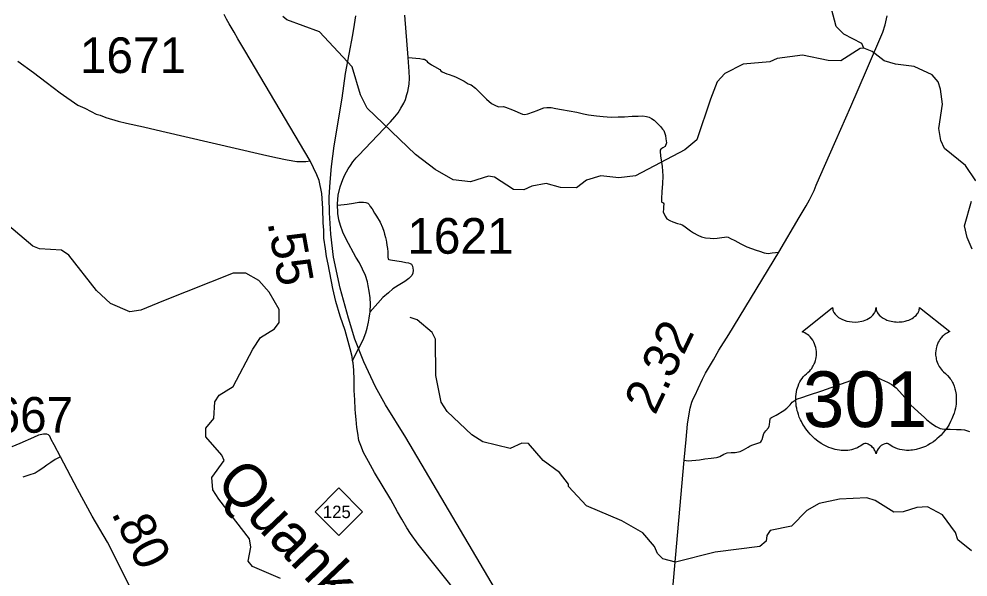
# Model space of a CAD drawing. Extents: x 2290615 to 2522933, y 819489 to 1012715.
# Drawn here: x 2402939 to 2416227, y 950450 to 958270 of the extents above; entities that cross this region are included whole.
import ezdxf

# ---------------------------------------------------------------- set-up
doc = ezdxf.new("R2010")
doc.units = 0
for name, color, linetype in [('Exist Hydrographic Creek Single Shore', 7, 'Continuous'), ('Exist Hydrographic Creek Single Shore Label', 7, 'Continuous'), ('Exist Hydrographic Misc Water Feature', 7, 'Continuous'), ('Exist Railroad Mainline', 7, 'Continuous'), ('Exist Road Non-System Type 51', 7, 'Continuous'), ('Exist Road Primary NC Attributed', 7, 'Continuous'), ('Exist Road Primary NC Service Mileage Hundredths English Label', 7, 'Continuous'), ('Exist Road Primary NC Shield CELL', 7, 'Continuous'), ('Exist Road Primary NC Shield Number Label', 7, 'Continuous'), ('Exist Road Primary US Attributed', 7, 'Continuous'), ('Exist Road Primary US Mileage Hundredths English Label', 7, 'Continuous'), ('Exist Road Primary US Shield CELL', 7, 'Continuous'), ('Exist Road Primary US Shield Number Label', 7, 'Continuous'), ('Exist Road Secondary Mileage Hundredths English Label', 7, 'Continuous'), ('Exist Road Secondary Type 51 Attributed', 7, 'Continuous'), ('Exist Road Secondary Type 51 Number Label', 7, 'Continuous')]:
    doc.layers.add(name, color=color, linetype=linetype)

msp = doc.modelspace()

# ---------------------------------------------------------------- linework, layer by layer
at = {"layer": 'Exist Hydrographic Creek Single Shore'}
for points in [[(2404963, 954319), (2404647, 954191), (2404489, 954164), (2404221, 954285), (2404026, 954467), (2403637, 954960), (2403536, 955028), (2403227, 955048), (2403135, 955087), (2402672, 955472), (2402562, 955595), (2402527, 955696), (2402417, 955813), (2402300, 955850), (2401916, 955871), (2401740, 955979), (2401538, 956157), (2401190, 956636), (2401096, 956793), (2400664, 957313), (2400663, 957356)], [(2406602, 950427), (2406208, 950597), (2406148, 950671), (2406187, 950869), (2406169, 950987), (2405736, 951540), (2405651, 951671), (2405640, 951845), (2405811, 952082), (2405777, 952156), (2405556, 952412), (2405555, 952537), (2405669, 952670), (2405683, 952903), (2405740, 952998), (2405938, 953118), (2406213, 953644), (2406319, 953806), (2406518, 953926), (2406583, 954017), (2406580, 954201), (2406443, 954442), (2406299, 954606), (2406114, 954710), (2405939, 954710), (2404963, 954319)]]:
    msp.add_lwpolyline(points, dxfattribs=at)
at = {"layer": 'Exist Hydrographic Misc Water Feature'}
for points in [[(2414768, 957863), (2414742, 957927), (2414490, 958058), (2414380, 958165), (2414317, 958414)], [(2414768, 957863), (2414718, 957854), (2414445, 957682), (2414270, 957688), (2413911, 957765), (2413553, 957718), (2413454, 957668), (2413080, 957636), (2412823, 957507), (2412716, 957391), (2412620, 957148), (2412428, 956578), (2412264, 956434), (2411569, 956074), (2411336, 956044), (2411086, 956073), (2410887, 956013), (2410747, 955902), (2410522, 955909), (2410321, 955963), (2410121, 955929), (2410006, 955875), (2409864, 955882), (2409595, 956052), (2409511, 956068), (2409262, 955989), (2409020, 956018), (2408768, 956159), (2408490, 956371), (2407814, 957019), (2407720, 957209), (2407606, 957598), (2407148, 958092), (2406688, 958260), (2406634, 958303)], [(2416336, 956000), (2416191, 956217), (2415896, 956455), (2415845, 956568), (2415817, 956734), (2415871, 957078), (2415843, 957287), (2415808, 957387), (2415723, 957485), (2415471, 957606), (2415213, 957635), (2415054, 957684), (2414885, 957812), (2414768, 957863)], [(2416284, 955043), (2416215, 955207), (2416179, 955373), (2416274, 955719)], [(2416278, 950817), (2416085, 950973), (2416050, 951074), (2415871, 951319), (2415661, 951432), (2415512, 951423), (2415321, 951362), (2415187, 951360), (2414927, 951523), (2414809, 951561), (2414426, 951539), (2414144, 951478), (2413971, 951382), (2413757, 951164), (2413458, 951102), (2413409, 951034), (2413402, 950952), (2413311, 950876), (2412688, 950798), (2412131, 950657), (2411956, 950705), (2411880, 950778), (2411836, 950878), (2411675, 951068), (2411381, 951237), (2410887, 951446), (2410633, 951718), (2410632, 951751), (2410505, 951916), (2410277, 952081), (2410074, 952319), (2409982, 952325), (2409817, 952249), (2409432, 952342), (2409281, 952441), (2408934, 952768), (2408849, 952902), (2408777, 953273), (2408769, 953782), (2408726, 953876), (2408516, 954054), (2408415, 954086)]]:
    msp.add_lwpolyline(points, dxfattribs=at)
at = {"layer": 'Exist Railroad Mainline'}
msp.add_lwpolyline([(2413453, 943758), (2408354, 952403), (2408073, 952863), (2407932, 953117), (2407769, 953465), (2407640, 953785), (2407552, 954077), (2407436, 954496), (2407341, 954930), (2407305, 955256), (2407286, 955555), (2407283, 955773), (2407296, 955985), (2407317, 956204), (2407351, 956490), (2407463, 957160), (2407512, 957507), (2407564, 957775), (2407612, 958050), (2407636, 958194), (2407656, 958315)], dxfattribs=at)
at = {"layer": 'Exist Road Non-System Type 51'}
for points in [[(2408386, 957729), (2408553, 957714), (2408595, 957709), (2408611, 957706), (2408623, 957702), (2408643, 957687), (2408651, 957677), (2408660, 957666), (2408682, 957649), (2408717, 957627), (2408759, 957603), (2408831, 957560), (2408845, 957544), (2408863, 957527), (2408928, 957501), (2408961, 957492), (2409014, 957474), (2409049, 957458), (2409105, 957430), (2409171, 957397), (2409230, 957363), (2409272, 957346), (2409333, 957299), (2409485, 957148), (2409555, 957087), (2409619, 957054), (2409659, 957041), (2409724, 957042), (2409752, 957035), (2409851, 956999), (2409990, 956936), (2410024, 956932), (2410066, 956943), (2410145, 956969), (2410196, 956986), (2410251, 957013), (2410290, 957024), (2410329, 957031), (2410357, 957031), (2410391, 957028), (2410457, 957016), (2410536, 957000), (2410750, 956965), (2410844, 956943), (2410915, 956927), (2411026, 956912), (2411118, 956901), (2411231, 956896), (2411329, 956898), (2411418, 956900), (2411524, 956910), (2411607, 956910), (2411676, 956911), (2411725, 956904), (2411764, 956892), (2411796, 956876), (2411831, 956853), (2411879, 956804), (2411922, 956764), (2411948, 956726), (2411966, 956705), (2411978, 956681), (2411993, 956638), (2411998, 956592), (2412003, 956536), (2411988, 956482), (2411956, 956462), (2411926, 956446), (2411916, 956431), (2411915, 956411), (2411921, 956352), (2411943, 956201), (2411954, 956071), (2411947, 955961), (2411939, 955852), (2411935, 955750), (2411937, 955709), (2411942, 955702), (2411950, 955700), (2411959, 955694), (2411966, 955679), (2411965, 955636), (2411963, 955611), (2411960, 955563), (2411975, 955528), (2411987, 955506), (2412011, 955470), (2412051, 955444), (2412095, 955426), (2412158, 955406), (2412202, 955393), (2412235, 955379), (2412268, 955357), (2412340, 955301), (2412384, 955271), (2412443, 955239), (2412494, 955219), (2412550, 955205), (2412617, 955199), (2412667, 955196)], [(2407404, 955663), (2407536, 955673), (2407624, 955687), (2407696, 955701), (2407764, 955702), (2407797, 955699), (2407808, 955695), (2407824, 955687), (2407840, 955671), (2407858, 955641), (2407884, 955609), (2407919, 955550), (2407946, 955508), (2407995, 955424), (2408031, 955346), (2408046, 955295), (2408056, 955253), (2408069, 955209), (2408078, 955172), (2408085, 955143), (2408091, 955098), (2408099, 955055), (2408103, 955008), (2408105, 954939), (2408109, 954905), (2408119, 954899), (2408139, 954895), (2408229, 954883), (2408295, 954871), (2408357, 954857), (2408393, 954851), (2408415, 954843), (2408435, 954835), (2408451, 954804), (2408458, 954752), (2408453, 954706), (2408439, 954674), (2408421, 954658), (2408396, 954634), (2408380, 954619), (2408340, 954593), (2408247, 954536), (2408174, 954486), (2408111, 954433), (2408035, 954366), (2407855, 954167)], [(2412667, 955196), (2412714, 955197), (2412782, 955206), (2412818, 955213), (2412843, 955217), (2412867, 955212), (2412901, 955196), (2412964, 955166), (2413046, 955120), (2413131, 955079), (2413260, 955029), (2413308, 955014), (2413375, 954992), (2413430, 954985), (2413483, 954993), (2413579, 955000)], [(2412252, 952087), (2412308, 952079), (2412467, 952092), (2412544, 952108), (2412630, 952117), (2412706, 952125), (2412724, 952130), (2412750, 952140), (2412809, 952173), (2412856, 952189), (2412912, 952194), (2412969, 952195), (2413039, 952211), (2413085, 952231), (2413149, 952271), (2413176, 952286), (2413215, 952301), (2413272, 952320), (2413312, 952334), (2413326, 952346), (2413335, 952357), (2413345, 952377), (2413357, 952427), (2413369, 952459), (2413394, 952499), (2413432, 952542), (2413443, 952562), (2413447, 952583), (2413451, 952629), (2413456, 952662), (2413462, 952674), (2413476, 952684), (2413539, 952718), (2413648, 952782), (2413688, 952817), (2413736, 952862), (2413766, 952900), (2413808, 952930), (2413838, 952946), (2413898, 952965), (2413995, 952996), (2414181, 953058), (2414650, 953225), (2414754, 953261), (2414808, 953276), (2414880, 953276), (2414941, 953253), (2415014, 953216), (2415101, 953180), (2415161, 953146), (2415222, 953101), (2415270, 953048), (2415341, 952965), (2415424, 952865), (2415527, 952766), (2415617, 952686), (2415646, 952659), (2415692, 952622), (2415730, 952590), (2415783, 952557), (2415838, 952531), (2415865, 952527), (2415896, 952521), (2415977, 952521), (2416064, 952518), (2416129, 952519), (2416178, 952513), (2416247, 952487)], [(2403521, 952135), (2403434, 952304), (2403391, 952379), (2403371, 952422), (2403353, 952441), (2403330, 952452), (2403309, 952452), (2403282, 952452), (2403214, 952440), (2403142, 952407), (2402949, 952322), (2402841, 952272)], [(2403521, 952135), (2403447, 952098), (2403385, 952056), (2403331, 952017), (2403275, 951977), (2403207, 951935), (2403165, 951903), (2403076, 951878), (2402995, 951851)]]:
    msp.add_lwpolyline(points, dxfattribs=at)
at = {"layer": 'Exist Road Primary NC Attributed'}
for points in [[(2407016, 956281), (2406103, 957828), (2406003, 957993), (2405951, 958085), (2405882, 958203), (2405843, 958265), (2405813, 958331)], [(2407610, 953484), (2407606, 953540), (2407576, 953646), (2407504, 953903), (2407435, 954106), (2407374, 954313), (2407332, 954494), (2407267, 954833), (2407247, 954943), (2407232, 955051), (2407207, 955198), (2407206, 955309), (2407200, 955415), (2407194, 955613), (2407178, 955824), (2407140, 956008), (2407110, 956086), (2407016, 956281)], [(2410019, 949043), (2408528, 950909), (2408422, 951058), (2408369, 951141), (2408301, 951259), (2408240, 951361), (2408145, 951535), (2407916, 951913), (2407831, 952068), (2407765, 952195), (2407727, 952295), (2407699, 952363), (2407683, 952465), (2407668, 952547), (2407658, 952655), (2407651, 952747), (2407646, 952801), (2407642, 952933), (2407634, 953063), (2407630, 953211), (2407628, 953349), (2407619, 953452), (2407610, 953484)]]:
    msp.add_lwpolyline(points, dxfattribs=at)
at = {"layer": 'Exist Road Primary NC Shield CELL'}
msp.add_lwpolyline([(2407085, 951365), (2407418, 951698), (2407751, 951365), (2407418, 951032)], close=True, dxfattribs=at)
at = {"layer": 'Exist Road Primary US Attributed'}
msp.add_lwpolyline([(2412013, 949391), (2412252, 952087), (2412280, 952376), (2412301, 952593), (2412325, 952737), (2412338, 952815), (2412360, 952899), (2412379, 952948), (2412406, 952999), (2412448, 953091), (2412510, 953222), (2412553, 953305), (2412665, 953492), (2412737, 953629), (2412876, 953848), (2413579, 955000), (2413865, 955486), (2413963, 955651), (2414008, 955735), (2414071, 955866), (2414102, 955940), (2414148, 956047), (2414378, 956567), (2414584, 957042), (2414805, 957553), (2415034, 958086), (2415066, 958190), (2415094, 958314)], dxfattribs=at)
at = {"layer": 'Exist Road Primary US Shield CELL'}
msp.add_lwpolyline([(2414331, 954226), (2414332, 954209), (2414336, 954188), (2414339, 954177), (2414349, 954156), (2414365, 954132), (2414388, 954108), (2414413, 954087), (2414430, 954076), (2414459, 954061), (2414492, 954047), (2414529, 954036), (2414566, 954029), (2414607, 954024), (2414648, 954023), (2414691, 954027), (2414739, 954036), (2414762, 954042), (2414787, 954050), (2414810, 954060), (2414835, 954073), (2414855, 954086), (2414871, 954098), (2414894, 954120), (2414912, 954142), (2414919, 954155), (2414926, 954167), (2414935, 954192), (2414937, 954204), (2414939, 954227), (2414941, 954207), (2414943, 954195), (2414946, 954183), (2414951, 954170), (2414960, 954152), (2414970, 954137), (2414989, 954115), (2415001, 954104), (2415012, 954095), (2415040, 954075), (2415074, 954058), (2415091, 954051), (2415108, 954045), (2415129, 954038), (2415152, 954033), (2415174, 954029), (2415196, 954026), (2415220, 954024), (2415238, 954023), (2415262, 954024), (2415283, 954025), (2415305, 954027), (2415329, 954031), (2415348, 954036), (2415374, 954043), (2415397, 954051), (2415417, 954060), (2415444, 954073), (2415465, 954087), (2415480, 954099), (2415499, 954116), (2415517, 954137), (2415527, 954152), (2415534, 954167), (2415541, 954183), (2415545, 954200), (2415547, 954215), (2415548, 954227), (2415973, 953889), (2415963, 953885), (2415940, 953874), (2415921, 953863), (2415892, 953842), (2415879, 953831), (2415867, 953819), (2415855, 953807), (2415845, 953795), (2415833, 953778), (2415822, 953761), (2415811, 953742), (2415803, 953726), (2415790, 953691), (2415784, 953670), (2415780, 953651), (2415775, 953613), (2415773, 953595), (2415773, 953578), (2415774, 953559), (2415776, 953541), (2415779, 953522), (2415782, 953505), (2415788, 953485), (2415795, 953461), (2415805, 953438), (2415824, 953401), (2415849, 953364), (2415867, 953343), (2415884, 953325), (2415911, 953302), (2415925, 953290), (2415941, 953274), (2415968, 953243), (2415979, 953228), (2415989, 953212), (2416000, 953195), (2416010, 953177), (2416018, 953161), (2416033, 953125), (2416043, 953089), (2416048, 953071), (2416056, 953029), (2416059, 953008), (2416063, 952968), (2416063, 952918), (2416059, 952872), (2416050, 952817), (2416043, 952785), (2416032, 952747), (2416021, 952714), (2416002, 952665), (2415984, 952630), (2415962, 952589), (2415947, 952564), (2415929, 952537), (2415906, 952507), (2415880, 952474), (2415849, 952440), (2415824, 952414), (2415791, 952385), (2415770, 952368), (2415742, 952346), (2415703, 952320), (2415664, 952298), (2415631, 952281), (2415602, 952269), (2415564, 952254), (2415502, 952237), (2415479, 952232), (2415452, 952228), (2415426, 952226), (2415402, 952224), (2415368, 952224), (2415336, 952227), (2415304, 952231), (2415272, 952238), (2415238, 952248), (2415207, 952260), (2415176, 952275), (2415124, 952309), (2415108, 952317), (2415100, 952319), (2415080, 952320), (2415061, 952316), (2415041, 952308), (2415029, 952302), (2415013, 952291), (2415001, 952282), (2414987, 952268), (2414977, 952257), (2414969, 952247), (2414954, 952224), (2414949, 952213), (2414944, 952199), (2414939, 952178), (2414932, 952204), (2414924, 952222), (2414915, 952237), (2414906, 952250), (2414891, 952267), (2414878, 952280), (2414862, 952293), (2414844, 952303), (2414831, 952311), (2414818, 952315), (2414803, 952319), (2414790, 952320), (2414780, 952320), (2414766, 952317), (2414747, 952303), (2414728, 952290), (2414709, 952278), (2414685, 952265), (2414668, 952257), (2414647, 952249), (2414623, 952241), (2414597, 952234), (2414570, 952229), (2414546, 952225), (2414521, 952223), (2414498, 952222), (2414474, 952223), (2414452, 952224), (2414426, 952227), (2414394, 952231), (2414367, 952237), (2414339, 952245), (2414310, 952254), (2414280, 952266), (2414241, 952283), (2414214, 952296), (2414172, 952321), (2414122, 952355), (2414084, 952386), (2414057, 952410), (2414016, 952452), (2413993, 952479), (2413955, 952527), (2413932, 952562), (2413916, 952587), (2413894, 952629), (2413881, 952654), (2413865, 952692), (2413852, 952726), (2413842, 952759), (2413836, 952780), (2413828, 952816), (2413823, 952842), (2413819, 952878), (2413816, 952915), (2413815, 952950), (2413816, 952978), (2413820, 953012), (2413825, 953047), (2413832, 953077), (2413838, 953099), (2413847, 953126), (2413859, 953155), (2413873, 953183), (2413887, 953207), (2413903, 953232), (2413920, 953253), (2413942, 953277), (2413964, 953298), (2413985, 953315), (2414010, 953339), (2414022, 953354), (2414038, 953374), (2414050, 953393), (2414060, 953410), (2414073, 953435), (2414081, 953453), (2414090, 953482), (2414095, 953502), (2414100, 953528), (2414104, 953552), (2414105, 953583), (2414104, 953608), (2414101, 953637), (2414095, 953665), (2414089, 953690), (2414078, 953718), (2414068, 953739), (2414052, 953767), (2414034, 953793), (2414015, 953814), (2413997, 953833), (2413978, 953847), (2413961, 953859), (2413940, 953872), (2413919, 953882), (2413906, 953888)], close=True, dxfattribs=at)
at = {"layer": 'Exist Road Secondary Type 51 Attributed'}
for points in [[(2407695, 953648), (2407760, 953774), (2407795, 953871), (2407815, 953935), (2407835, 954021), (2407843, 954077), (2407855, 954167), (2407861, 954274), (2407855, 954364), (2407840, 954456), (2407829, 954531), (2407820, 954585), (2407789, 954677), (2407706, 954852), (2407655, 954933), (2407522, 955183), (2407475, 955281), (2407441, 955377), (2407418, 955453), (2407404, 955543), (2407398, 955679), (2407408, 955799), (2407434, 955918), (2407472, 956020), (2407502, 956084), (2407550, 956170), (2407582, 956218), (2407614, 956268), (2407661, 956322), (2407693, 956355), (2408142, 956827), (2408202, 956897), (2408246, 956953), (2408268, 956989), (2408287, 957020), (2408326, 957088), (2408349, 957141), (2408368, 957212), (2408383, 957255), (2408393, 957306), (2408401, 957355), (2408408, 957441), (2408404, 957536), (2408386, 957729), (2408343, 958325)], [(2402922, 957679), (2403144, 957518), (2403320, 957384), (2403517, 957236), (2403765, 957064), (2403859, 957018), (2403948, 956972), (2404020, 956937), (2404076, 956920), (2404154, 956890), (2404326, 956840), (2404445, 956812), (2404683, 956758), (2404940, 956700), (2406348, 956369), (2406537, 956327), (2406695, 956297), (2406829, 956275), (2406901, 956271), (2406955, 956273), (2407016, 956281)], [(2407610, 953484), (2407695, 953648)], [(2405074, 948345), (2405111, 948542), (2405137, 948663), (2405150, 948737), (2405167, 948800), (2405171, 948873), (2405161, 948929), (2405142, 949023), (2405099, 949124), (2405081, 949165), (2405050, 949223), (2404861, 949584), (2404671, 949949), (2404461, 950372), (2404179, 950937), (2403963, 951304), (2403758, 951681), (2403521, 952135)]]:
    msp.add_lwpolyline(points, dxfattribs=at)

# ---------------------------------------------------------------- texts
at = {"layer": 'Exist Hydrographic Creek Single Shore Label'}
msp.add_text('Quankey', height=600, rotation=313.6195, dxfattribs=at).set_placement((2405674, 951750))
at = {"layer": 'Exist Road Primary NC Service Mileage Hundredths English Label'}
msp.add_text('.55', height=500, rotation=280.1879, dxfattribs=at).set_placement((2406417, 955418))
at = {"layer": 'Exist Road Primary NC Shield Number Label'}
msp.add_text('125', height=175, dxfattribs=at).set_placement((2407194, 951275))
at = {"layer": 'Exist Road Primary US Mileage Hundredths English Label'}
msp.add_text('2.32', height=500, rotation=64.5812, dxfattribs=at).set_placement((2411845, 952706))
at = {"layer": 'Exist Road Primary US Shield Number Label'}
msp.add_text('301', height=780, dxfattribs=at).set_placement((2413915, 952551))
at = {"layer": 'Exist Road Secondary Mileage Hundredths English Label'}
msp.add_text('.80', height=500, rotation=296.5471, dxfattribs=at).set_placement((2404225, 951346))
at = {"layer": 'Exist Road Secondary Type 51 Number Label'}
for s, p in [('1671', (2403792, 957512)), ('1621', (2408376, 954980)), ('1667', (2402211, 952472))]:
    msp.add_text(s, height=500, rotation=360, dxfattribs=at).set_placement(p)

doc.saveas('drawing.dxf')
